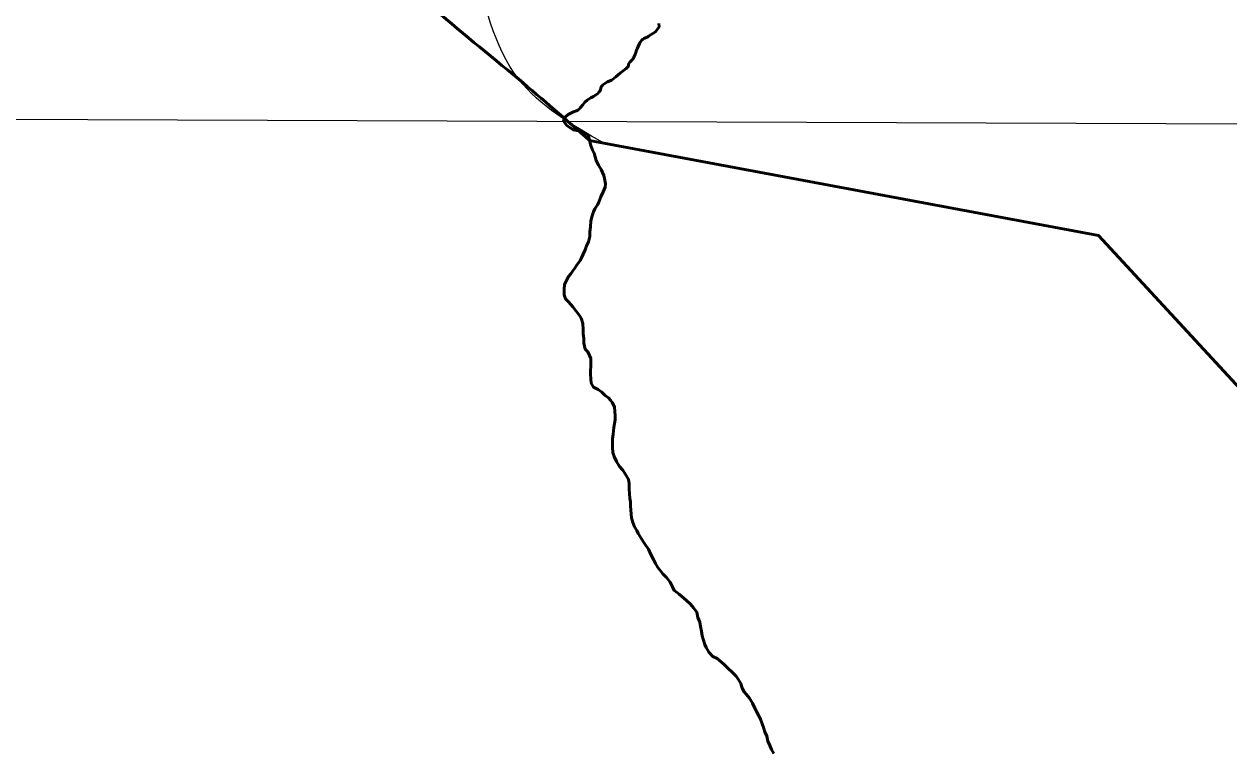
# Model space of a CAD drawing. Extents: x 553962 to 842807, y 8883888 to 9032388.
# Drawn here: x 805712 to 807535, y 9015262 to 9016365 of the extents above; entities that cross this region are included whole.
import ezdxf

# ---------------------------------------------------------------- set-up
doc = ezdxf.new("R2010")
doc.units = 0
doc.header["$LTSCALE"] = 200
for name, color, linetype, lineweight in [('1', 7, 'Continuous', 13), ('23', 7, 'Continuous', 13), ('24', 7, 'Continuous', 25), ('28', 7, 'Continuous', 53), ('30', 7, 'Continuous', 35), ('57', 7, 'Continuous', 13)]:
    doc.layers.add(name, color=color, linetype=linetype, lineweight=lineweight)

msp = doc.modelspace()

# ---------------------------------------------------------------- linework, layer by layer
at = {"layer": '1'}
msp.add_line((798520.2, 9016246.4), (835288.8, 9016114), dxfattribs=at)
at = {"layer": '23'}
msp.add_lwpolyline([(806568, 9016188.8), (807338.2, 9016044.7), (807888.9, 9015448.6), (808144.6, 9015298)], dxfattribs=at)
msp.add_spline([(803814.4, 9016652.3), (803907, 9016656.8), (804061.2, 9016679), (804225.8, 9016727.9), (804384, 9016780.7), (804607.2, 9016859.2), (804793, 9016913.9), (805123.8, 9016940), (805359.6, 9016932.6), (805588, 9016887.8), (805757.3, 9016824.6), (805917.8, 9016742.6), (806047.5, 9016657.1), (806159.6, 9016554.6), (806326.3, 9016393.8), (806460.8, 9016281.3), (806568, 9016188.8)], degree=3, dxfattribs=at)
at = {"layer": '24', "lineweight": 53}
for points in [[(806673, 9016365.8), (806673.2, 9016360.6), (806667.8, 9016353.1), (806657, 9016346.3), (806656.4, 9016345.6), (806655.8, 9016345.1), (806654, 9016344.6), (806652.5, 9016344), (806651.7, 9016343.6), (806650.3, 9016343), (806648.6, 9016342), (806646.7, 9016340), (806644.8, 9016337.3), (806644.7, 9016336.9), (806644.2, 9016336.6), (806642.9, 9016334.2), (806641.8, 9016330.7), (806640.2, 9016327.5), (806639.9, 9016326.4), (806639.3, 9016325.5), (806638.8, 9016324.3), (806638.4, 9016322.8), (806637.9, 9016321.7), (806637.7, 9016320.5), (806637.1, 9016318.8), (806635.6, 9016315.6), (806634.9, 9016314.5), (806634.5, 9016313.4), (806631.9, 9016310), (806628.9, 9016307), (806627.6, 9016305.2), (806626.7, 9016303), (806627, 9016301.2), (806624.5, 9016298.3), (806623.6, 9016297.7), (806623.3, 9016297.3), (806618.8, 9016294.2), (806616.9, 9016292.5), (806615, 9016291.2), (806607.8, 9016284.8), (806602.7, 9016280.8), (806601.1, 9016279.7), (806595.3, 9016277.5), (806589.8, 9016273.7), (806588.3, 9016272.6), (806586.9, 9016271.2), (806585.8, 9016269.8), (806585.1, 9016267.6), (806584.6, 9016265.3), (806583.7, 9016263.3), (806582.2, 9016261.5), (806580.4, 9016259.8), (806573.9, 9016255.4), (806569.8, 9016253.3), (806565.7, 9016250.8), (806564.2, 9016249.5), (806561.1, 9016246.4), (806557.8, 9016242.8), (806554, 9016238.2), (806552.1, 9016236.2), (806550.1, 9016234.5), (806548.3, 9016233.7), (806543.6, 9016232.1), (806537.5, 9016229.1), (806535.4, 9016227.7), (806532, 9016225.1), (806530.2, 9016223.1), (806528.5, 9016217.7)], [(806528.5, 9016217.7), (806533.8, 9016211.1), (806543.3, 9016204.7), (806557, 9016202.2), (806565.8, 9016197.4), (806567.7, 9016189.7), (806569.5, 9016182.7), (806572.7, 9016174.1), (806574.9, 9016169.6), (806576.4, 9016163.9), (806578.1, 9016158.6), (806581.6, 9016151.1), (806585.5, 9016144.6), (806587.7, 9016140.2)], [(806587.7, 9016140.2), (806589.7, 9016135.5), (806590.8, 9016130.9), (806592.3, 9016123.2), (806591.8, 9016118), (806588.7, 9016110.8), (806585.1, 9016103.5), (806582.3, 9016095.5), (806579.8, 9016091.1), (806576, 9016085.1), (806574, 9016080.6), (806571.9, 9016074.8), (806570.2, 9016067.3), (806569.4, 9016058.1), (806568.6, 9016050.6), (806568.3, 9016043.2)], [(806568.3, 9016043.2), (806566.2, 9016035.3), (806563.2, 9016029.1), (806561.2, 9016023.4), (806558.2, 9016016.6), (806556.1, 9016011.9), (806553.6, 9016007.1), (806548.3, 9015999.7), (806545.8, 9015995.4), (806542.8, 9015991.4), (806539.8, 9015986.9), (806536.2, 9015982.7), (806532.4, 9015976), (806529.9, 9015970.7), (806529.6, 9015963), (806529.6, 9015955.2), (806531.8, 9015949.2), (806536.3, 9015944.4), (806542.8, 9015937.1), (806548, 9015930.4), (806553, 9015924.1), (806555.5, 9015919.9)], [(806555.5, 9015919.9), (806557.9, 9015911.6), (806558.1, 9015902.5), (806558.6, 9015896), (806559.3, 9015889), (806559.3, 9015881.8), (806561.5, 9015873), (806565.2, 9015869), (806567.9, 9015863.5), (806569.9, 9015859), (806570.1, 9015853.7), (806569.8, 9015847.2), (806569.6, 9015839.9), (806569.5, 9015834.9), (806570, 9015828.2), (806570.7, 9015821.4), (806574.2, 9015815.4), (806581.2, 9015811.8)], [(806581.2, 9015811.8), (806586.7, 9015807.8), (806591.7, 9015802.8), (806596.7, 9015799.4), (806599.8, 9015795.9), (806602.4, 9015792), (806605.8, 9015785.5), (806606.3, 9015778.7), (806606.8, 9015772.2), (806606.7, 9015765.9), (806606, 9015760.4), (806604.9, 9015754.4), (806604.2, 9015749.4), (806603.6, 9015744.4), (806602.8, 9015737.4), (806602.6, 9015731.9), (806602.5, 9015724.2), (806603.2, 9015716.4), (806605.5, 9015710.4), (806608.7, 9015703.1), (806613.4, 9015695.6), (806618.6, 9015689.8), (806619.6, 9015688.2)], [(806619.6, 9015688.2), (806623.3, 9015681.6), (806627.1, 9015675.8), (806627.8, 9015669.5), (806628.2, 9015661), (806628.5, 9015654), (806629.2, 9015647), (806629.9, 9015641.7), (806630.1, 9015635.2), (806630.6, 9015630), (806631.1, 9015623.5), (806631.5, 9015617.5), (806633.3, 9015610.9), (806636.2, 9015604.2), (806639.5, 9015598.7), (806641.4, 9015594.1), (806644.9, 9015588.6), (806649.1, 9015581.8), (806653.3, 9015575.8), (806657.1, 9015570.3), (806660.8, 9015562.5), (806664.3, 9015555.5), (806667.7, 9015548.7), (806671.2, 9015542.7), (806675.2, 9015537.7), (806678.9, 9015532.9), (806684.4, 9015527.4), (806689.9, 9015520.3), (806693.3, 9015513.6), (806696.3, 9015507.8), (806698.9, 9015505.6), (806703.8, 9015502.2), (806703.8, 9015502.2), (806714.6, 9015492.9), (806721, 9015487), (806725.4, 9015481.6), (806730.3, 9015475.2), (806731.8, 9015466.9), (806734.7, 9015460.1), (806735.7, 9015453.2), (806737.2, 9015446.3), (806738.5, 9015439), (806740, 9015434), (806742.5, 9015426.2), (806744.4, 9015421.7), (806748.4, 9015414.5), (806754.4, 9015408.2), (806760.9, 9015405.1), (806764.8, 9015401.8), (806771.3, 9015396.6), (806778.3, 9015389.5), (806783.5, 9015384.7), (806789.8, 9015378), (806793, 9015373.9), (806797, 9015366.9), (806798.7, 9015359.9), (806801.9, 9015354.6), (806805.7, 9015350.5), (806810.1, 9015344.7), (806814.4, 9015337.2), (806818.1, 9015329.8), (806821.2, 9015323.9), (806824, 9015318.4), (806826.5, 9015313.1), (806828.6, 9015307.6), (806831.7, 9015299.2), (806833.3, 9015294), (806836.1, 9015287.2), (806837.6, 9015279.9), (806840.8, 9015273.1), (806843.3, 9015267.1), (806846.8, 9015261.2)]]:
    msp.add_lwpolyline(points, dxfattribs=at)
at = {"layer": '28'}
msp.add_lwpolyline([(806568, 9016188.8), (807338.2, 9016044.7), (807888.9, 9015448.6), (808144.6, 9015298), (808147, 9015305.1)], dxfattribs=at)
msp.add_spline([(803814.4, 9016652.3), (803907, 9016656.8), (804061.2, 9016679), (804225.8, 9016727.9), (804384, 9016780.7), (804607.2, 9016859.2), (804793, 9016913.9), (805123.8, 9016940), (805359.6, 9016932.6), (805588, 9016887.8), (805757.3, 9016824.6), (805917.8, 9016742.6), (806047.5, 9016657.1), (806159.6, 9016554.6), (806326.3, 9016393.8), (806460.8, 9016281.3), (806568, 9016188.8)], degree=3, dxfattribs=at)
at = {"layer": '30'}
msp.add_lwpolyline([(806568, 9016188.8), (807338.2, 9016044.7), (807888.9, 9015448.6), (808134.1, 9015304.2)], dxfattribs=at)
msp.add_spline([(803814.4, 9016652.3), (803907, 9016656.8), (804061.2, 9016679), (804225.8, 9016727.9), (804384, 9016780.7), (804607.2, 9016859.2), (804793, 9016913.9), (805123.8, 9016940), (805359.6, 9016932.6), (805588, 9016887.8), (805757.3, 9016824.6), (805917.8, 9016742.6), (806047.5, 9016657.1), (806159.6, 9016554.6), (806326.3, 9016393.8), (806460.8, 9016281.3), (806568, 9016188.8)], degree=3, dxfattribs=at)
at = {"layer": '57'}
msp.add_line((806568, 9016188.8), (806589, 9016184.9), dxfattribs=at)
msp.add_line((806568, 9016188.8), (806589, 9016184.9), dxfattribs=at)
for points in [[(806567.7, 9016189.7), (806569.5, 9016182.7), (806572.7, 9016174.1), (806574.9, 9016169.6), (806576.4, 9016163.9), (806578.1, 9016158.6), (806581.6, 9016151.1), (806585.5, 9016144.6), (806587.7, 9016140.2)], [(808807.2, 9014652.6), (808254, 9015233.5), (807888.9, 9015448.6), (807338.2, 9016044.7), (806568, 9016188.8)], [(806568.3, 9016043.2), (806568.6, 9016050.6), (806569.4, 9016058.1), (806570.2, 9016067.3), (806571.9, 9016074.8), (806574, 9016080.6), (806576, 9016085.1), (806579.8, 9016091.1), (806582.3, 9016095.5), (806585.1, 9016103.5), (806588.7, 9016110.8), (806591.8, 9016118), (806592.3, 9016123.2), (806590.8, 9016130.9), (806589.7, 9016135.5), (806587.7, 9016140.2), (806585.5, 9016144.6), (806581.6, 9016151.1), (806578.1, 9016158.6), (806576.4, 9016163.9), (806574.9, 9016169.6), (806572.7, 9016174.1), (806569.5, 9016182.7), (806568, 9016188.8)], [(806568.3, 9016043.2), (806568.6, 9016050.6), (806569.4, 9016058.1), (806570.2, 9016067.3), (806571.9, 9016074.8), (806574, 9016080.6), (806576, 9016085.1), (806579.8, 9016091.1), (806582.3, 9016095.5), (806585.1, 9016103.5), (806588.7, 9016110.8), (806591.8, 9016118), (806592.3, 9016123.2), (806590.8, 9016130.9), (806589.7, 9016135.5), (806587.7, 9016140.2), (806585.5, 9016144.6), (806581.6, 9016151.1), (806578.1, 9016158.6), (806576.4, 9016163.9), (806574.9, 9016169.6), (806572.7, 9016174.1), (806569.5, 9016182.7), (806568, 9016188.8)], [(806587.7, 9016140.2), (806589.7, 9016135.5), (806590.8, 9016130.9), (806592.3, 9016123.2), (806591.8, 9016118), (806588.7, 9016110.8), (806585.1, 9016103.5), (806582.3, 9016095.5), (806579.8, 9016091.1), (806576, 9016085.1), (806574, 9016080.6), (806571.9, 9016074.8), (806570.2, 9016067.3), (806569.4, 9016058.1), (806568.6, 9016050.6), (806568.3, 9016043.2)], [(806568.3, 9016043.2), (806566.2, 9016035.3), (806563.2, 9016029.1), (806561.2, 9016023.4), (806558.2, 9016016.6), (806556.1, 9016011.9), (806553.6, 9016007.1), (806548.3, 9015999.7), (806545.8, 9015995.4), (806542.8, 9015991.4), (806539.8, 9015986.9), (806536.2, 9015982.7), (806532.4, 9015976), (806529.9, 9015970.7), (806529.6, 9015963), (806529.6, 9015955.2), (806531.8, 9015949.2), (806536.3, 9015944.4), (806542.8, 9015937.1), (806548, 9015930.4), (806553, 9015924.1), (806555.5, 9015919.9)], [(806555.5, 9015919.9), (806553, 9015924.1), (806548, 9015930.4), (806542.8, 9015937.1), (806536.3, 9015944.4), (806531.8, 9015949.2), (806529.6, 9015955.2), (806529.6, 9015963), (806529.9, 9015970.7), (806532.4, 9015976), (806536.2, 9015982.7), (806539.8, 9015986.9), (806542.8, 9015991.4), (806545.8, 9015995.4), (806548.3, 9015999.7), (806553.6, 9016007.1), (806556.1, 9016011.9), (806558.2, 9016016.6), (806561.2, 9016023.4), (806563.2, 9016029.1), (806566.2, 9016035.3), (806568.3, 9016043.2)], [(806555.5, 9015919.9), (806553, 9015924.1), (806548, 9015930.4), (806542.8, 9015937.1), (806536.3, 9015944.4), (806531.8, 9015949.2), (806529.6, 9015955.2), (806529.6, 9015963), (806529.9, 9015970.7), (806532.4, 9015976), (806536.2, 9015982.7), (806539.8, 9015986.9), (806542.8, 9015991.4), (806545.8, 9015995.4), (806548.3, 9015999.7), (806553.6, 9016007.1), (806556.1, 9016011.9), (806558.2, 9016016.6), (806561.2, 9016023.4), (806563.2, 9016029.1), (806566.2, 9016035.3), (806568.3, 9016043.2)], [(806555.5, 9015919.9), (806557.9, 9015911.6), (806558.1, 9015902.5), (806558.6, 9015896), (806559.3, 9015889), (806559.3, 9015881.8), (806561.5, 9015873), (806565.2, 9015869), (806567.9, 9015863.5), (806569.9, 9015859), (806570.1, 9015853.7), (806569.8, 9015847.2), (806569.6, 9015839.9), (806569.5, 9015834.9), (806570, 9015828.2), (806570.7, 9015821.4), (806574.2, 9015815.4), (806581.2, 9015811.8)], [(806581.2, 9015811.8), (806574.2, 9015815.4), (806570.7, 9015821.4), (806570, 9015828.2), (806569.5, 9015834.9), (806569.6, 9015839.9), (806569.8, 9015847.2), (806570.1, 9015853.7), (806569.9, 9015859), (806567.9, 9015863.5), (806565.2, 9015869), (806561.5, 9015873), (806559.3, 9015881.8), (806559.3, 9015889), (806558.6, 9015896), (806558.1, 9015902.5), (806557.9, 9015911.6), (806555.5, 9015919.9)], [(806581.2, 9015811.8), (806574.2, 9015815.4), (806570.7, 9015821.4), (806570, 9015828.2), (806569.5, 9015834.9), (806569.6, 9015839.9), (806569.8, 9015847.2), (806570.1, 9015853.7), (806569.9, 9015859), (806567.9, 9015863.5), (806565.2, 9015869), (806561.5, 9015873), (806559.3, 9015881.8), (806559.3, 9015889), (806558.6, 9015896), (806558.1, 9015902.5), (806557.9, 9015911.6), (806555.5, 9015919.9)], [(806581.2, 9015811.8), (806586.7, 9015807.8), (806591.7, 9015802.8), (806596.7, 9015799.4), (806599.8, 9015795.9), (806602.4, 9015792), (806605.8, 9015785.5), (806606.3, 9015778.7), (806606.8, 9015772.2), (806606.7, 9015765.9), (806606, 9015760.4), (806604.9, 9015754.4), (806604.2, 9015749.4), (806603.6, 9015744.4), (806602.8, 9015737.4), (806602.6, 9015731.9), (806602.5, 9015724.2), (806603.2, 9015716.4), (806605.5, 9015710.4), (806608.7, 9015703.1), (806613.4, 9015695.6), (806618.6, 9015689.8), (806619.6, 9015688.2)], [(806619.6, 9015688.2), (806618.6, 9015689.8), (806613.4, 9015695.6), (806608.7, 9015703.1), (806605.5, 9015710.4), (806603.2, 9015716.4), (806602.5, 9015724.2), (806602.6, 9015731.9), (806602.8, 9015737.4), (806603.6, 9015744.4), (806604.2, 9015749.4), (806604.9, 9015754.4), (806606, 9015760.4), (806606.7, 9015765.9), (806606.8, 9015772.2), (806606.3, 9015778.7), (806605.8, 9015785.5), (806602.4, 9015792), (806599.8, 9015795.9), (806596.7, 9015799.4), (806591.7, 9015802.8), (806586.7, 9015807.8), (806581.2, 9015811.8)], [(806619.6, 9015688.2), (806618.6, 9015689.8), (806613.4, 9015695.6), (806608.7, 9015703.1), (806605.5, 9015710.4), (806603.2, 9015716.4), (806602.5, 9015724.2), (806602.6, 9015731.9), (806602.8, 9015737.4), (806603.6, 9015744.4), (806604.2, 9015749.4), (806604.9, 9015754.4), (806606, 9015760.4), (806606.7, 9015765.9), (806606.8, 9015772.2), (806606.3, 9015778.7), (806605.8, 9015785.5), (806602.4, 9015792), (806599.8, 9015795.9), (806596.7, 9015799.4), (806591.7, 9015802.8), (806586.7, 9015807.8), (806581.2, 9015811.8)], [(806619.6, 9015688.2), (806623.3, 9015681.6), (806627.1, 9015675.8), (806627.8, 9015669.5), (806628.2, 9015661), (806628.5, 9015654), (806629.2, 9015647), (806629.9, 9015641.7), (806630.1, 9015635.2), (806630.6, 9015630), (806631.1, 9015623.5), (806631.5, 9015617.5), (806633.3, 9015610.9), (806636.2, 9015604.2), (806639.5, 9015598.7), (806641.4, 9015594.1), (806644.9, 9015588.6), (806649.1, 9015581.8), (806653.3, 9015575.8), (806657.1, 9015570.3), (806660.8, 9015562.5), (806664.3, 9015555.5), (806667.7, 9015548.7), (806671.2, 9015542.7), (806675.2, 9015537.7), (806678.9, 9015532.9), (806684.4, 9015527.4), (806689.9, 9015520.3), (806693.3, 9015513.6), (806696.3, 9015507.8), (806698.9, 9015505.6), (806703.8, 9015502.2)], [(806703.8, 9015502.2), (806698.9, 9015505.6), (806696.3, 9015507.8), (806693.3, 9015513.6), (806689.9, 9015520.3), (806684.4, 9015527.4), (806678.9, 9015532.9), (806675.2, 9015537.7), (806671.2, 9015542.7), (806667.7, 9015548.7), (806664.3, 9015555.5), (806660.8, 9015562.5), (806657.1, 9015570.3), (806653.3, 9015575.8), (806649.1, 9015581.8), (806644.9, 9015588.6), (806641.4, 9015594.1), (806639.5, 9015598.7), (806636.2, 9015604.2), (806633.3, 9015610.9), (806631.5, 9015617.5), (806631.1, 9015623.5), (806630.6, 9015630), (806630.1, 9015635.2), (806629.9, 9015641.7), (806629.2, 9015647), (806628.5, 9015654), (806628.2, 9015661), (806627.8, 9015669.5), (806627.1, 9015675.8), (806623.3, 9015681.6), (806619.6, 9015688.2)], [(806703.8, 9015502.2), (806698.9, 9015505.6), (806696.3, 9015507.8), (806693.3, 9015513.6), (806689.9, 9015520.3), (806684.4, 9015527.4), (806678.9, 9015532.9), (806675.2, 9015537.7), (806671.2, 9015542.7), (806667.7, 9015548.7), (806664.3, 9015555.5), (806660.8, 9015562.5), (806657.1, 9015570.3), (806653.3, 9015575.8), (806649.1, 9015581.8), (806644.9, 9015588.6), (806641.4, 9015594.1), (806639.5, 9015598.7), (806636.2, 9015604.2), (806633.3, 9015610.9), (806631.5, 9015617.5), (806631.1, 9015623.5), (806630.6, 9015630), (806630.1, 9015635.2), (806629.9, 9015641.7), (806629.2, 9015647), (806628.5, 9015654), (806628.2, 9015661), (806627.8, 9015669.5), (806627.1, 9015675.8), (806623.3, 9015681.6), (806619.6, 9015688.2)], [(806703.8, 9015502.2), (806714.6, 9015492.9), (806721, 9015487), (806725.4, 9015481.6), (806730.3, 9015475.2), (806731.8, 9015466.9), (806734.7, 9015460.1), (806735.7, 9015453.2), (806737.2, 9015446.3), (806738.5, 9015439), (806740, 9015434), (806742.5, 9015426.2), (806744.4, 9015421.7), (806748.4, 9015414.5), (806754.4, 9015408.2), (806760.9, 9015405.1), (806764.8, 9015401.8), (806771.3, 9015396.6), (806778.3, 9015389.5), (806783.5, 9015384.7), (806789.8, 9015378), (806793, 9015373.9), (806797, 9015366.9), (806798.7, 9015359.9), (806801.9, 9015354.6), (806805.7, 9015350.5), (806810.1, 9015344.7), (806814.4, 9015337.2), (806818.1, 9015329.8), (806821.2, 9015323.9), (806824, 9015318.4), (806826.5, 9015313.1), (806828.6, 9015307.6), (806831.7, 9015299.2), (806833.3, 9015294), (806836.1, 9015287.2), (806837.6, 9015279.9), (806840.8, 9015273.1), (806843.3, 9015267.1), (806846.8, 9015261.2)], [(806846.8, 9015261.2), (806843.3, 9015267.1), (806840.8, 9015273.1), (806837.6, 9015279.9), (806836.1, 9015287.2), (806833.3, 9015294), (806831.7, 9015299.2), (806828.6, 9015307.6), (806826.5, 9015313.1), (806824, 9015318.4), (806821.2, 9015323.9), (806818.1, 9015329.8), (806814.4, 9015337.2), (806810.1, 9015344.7), (806805.7, 9015350.5), (806801.9, 9015354.6), (806798.7, 9015359.9), (806797, 9015366.9), (806793, 9015373.9), (806789.8, 9015378), (806783.5, 9015384.7), (806778.3, 9015389.5), (806771.3, 9015396.6), (806764.8, 9015401.8), (806760.9, 9015405.1), (806754.4, 9015408.2), (806748.4, 9015414.5), (806744.4, 9015421.7), (806742.5, 9015426.2), (806740, 9015434), (806738.5, 9015439), (806737.2, 9015446.3), (806735.7, 9015453.2), (806734.7, 9015460.1), (806731.8, 9015466.9), (806730.3, 9015475.2), (806725.4, 9015481.6), (806721, 9015487), (806714.6, 9015492.9), (806703.8, 9015502.2)], [(806846.8, 9015261.2), (806843.3, 9015267.1), (806840.8, 9015273.1), (806837.6, 9015279.9), (806836.1, 9015287.2), (806833.3, 9015294), (806831.7, 9015299.2), (806828.6, 9015307.6), (806826.5, 9015313.1), (806824, 9015318.4), (806821.2, 9015323.9), (806818.1, 9015329.8), (806814.4, 9015337.2), (806810.1, 9015344.7), (806805.7, 9015350.5), (806801.9, 9015354.6), (806798.7, 9015359.9), (806797, 9015366.9), (806793, 9015373.9), (806789.8, 9015378), (806783.5, 9015384.7), (806778.3, 9015389.5), (806771.3, 9015396.6), (806764.8, 9015401.8), (806760.9, 9015405.1), (806754.4, 9015408.2), (806748.4, 9015414.5), (806744.4, 9015421.7), (806742.5, 9015426.2), (806740, 9015434), (806738.5, 9015439), (806737.2, 9015446.3), (806735.7, 9015453.2), (806734.7, 9015460.1), (806731.8, 9015466.9), (806730.3, 9015475.2), (806725.4, 9015481.6), (806721, 9015487), (806714.6, 9015492.9), (806703.8, 9015502.2)]]:
    msp.add_lwpolyline(points, dxfattribs=at)
msp.add_spline([(806589, 9016184.9), (806460.8, 9016281.3), (806390.6, 9016462.2), (806301.4, 9016683.8), (806204.2, 9016835.5), (806057.5, 9017007.8), (805900.2, 9017128), (805726, 9017166.8), (805542.6, 9017174), (805288.8, 9017105.1), (804800.3, 9016979.9), (804576.9, 9016881.6), (804384, 9016780.7), (804225.8, 9016727.9), (804061.2, 9016679), (803907, 9016656.8), (803709.6, 9016656.3), (803554.5, 9016697.6), (803456.8, 9016765.4), (803359.1, 9016828.2), (803279.3, 9016897.2), (803195.5, 9016943.3), (802930.3, 9016899.9), (802851.2, 9016863.3), (802775.7, 9016811.5), (802728.3, 9016748.1), (802705.1, 9016698.6), (802683.7, 9016666.7)], degree=3, dxfattribs=at)

doc.saveas('drawing.dxf')
